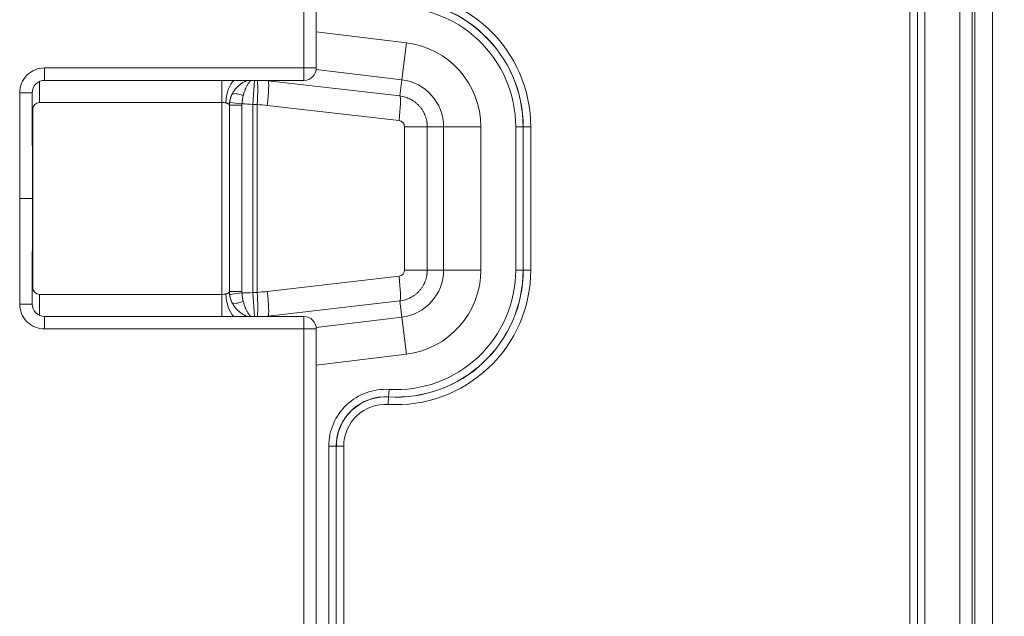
# Model space of a CAD drawing. Header units: millimetres. Extents: x -10 to 594, y 0 to 420.
# Tile 508 of 656: x 259 to 279, y 263 to 275. Entities that reach past the tile are written whole.
import ezdxf

# ---------------------------------------------------------------- set-up
doc = ezdxf.new("R2010")
doc.units = ezdxf.units.MM
doc.layers.add('1', color=7, linetype='Continuous', true_color=0xffffff)
doc.styles.add('Calibri', font='txt')
doc.dimstyles.get("Standard").update_dxf_attribs({"dimtxt": 0.18, "dimasz": 0.18, "dimexe": 0.18, "dimexo": 0.0625, "dimgap": 0.09, "dimtad": 0, "dimtih": 1, "dimtoh": 1, "dimdec": 4, "dimzin": 0, "dimdsep": 46, "dimtxsty": 'Standard', "dimcen": 0.09, "dimadec": 0, "dimazin": 0, "dimtfac": 1, "dimtdec": 4, "dimtofl": 0, "dimtmove": 0, "dimatfit": 3, "dimfxl": 0, "dimtolj": 1, "dimtzin": 0, "dimarcsym": 0})

# ---------------------------------------------------------------- blocks, each defined once
blk = doc.blocks.new('_U9')
at = {"layer": '1', "color": 18, "lineweight": 13}
for p, q in [((274.742, 288.74), (314.015, 288.74)), ((312.015, 288.74), (312.015, 278.561)), ((312.015, 254.792), (312.015, 264.971)), ((274.742, 254.792), (314.015, 254.792))]:
    blk.add_line(p, q, dxfattribs=at)
at = {"layer": '1', "color": 18}
for points in [[(312.015, 288.74), (312.953, 285.24), (311.078, 285.24)], [(312.015, 254.792), (311.078, 258.292), (312.953, 258.292)]]:
    blk.add_solid(points, dxfattribs=at)
at = {"layer": '1', "color": 18, "linetype": 'Continuous', "lineweight": 13, "char_height": 3.5, "attachment_point": 7, "line_spacing_factor": 1.399613, "style": 'Calibri'}
for s, insert in [('\\fCalibri|b0|i0;\\W1.0000;0.7', (308.876, 272.292)), ('\\fCalibri|b0|i0;\\W1.0000;CTRS', (319.026, 272.292)), ('\\fCalibri|b0|i0;\\W1.0000;AFT LIFT POINTS', (308.876, 265.247))]:
    blk.add_mtext(s, dxfattribs=dict(at, insert=insert))

msp = doc.modelspace()

# ---------------------------------------------------------------- linework, layer by layer
at = {"layer": '1', "color": 155, "linetype": 'Continuous', "lineweight": 13}
for p, q in [((265.131, 274.385), (265.131, 293.232)), ((265.131, 274.385), (265.131, 293.232)), ((278.587, 253.283), (278.587, 290.25)), ((278.288, 254.966), (278.288, 288.567)), ((278.538, 288.567), (278.538, 254.966)), ((277.288, 257.057), (277.288, 286.475)), ((277.438, 286.475), (277.438, 257.057)), ((277.44, 257.057), (277.44, 286.475)), ((277.59, 286.475), (277.59, 257.057)), ((265.381, 275.11), (267.187, 274.891)), ((267.096, 274.148), (267.187, 274.891)), ((259.932, 274.385), (259.932, 274.135)), ((265.131, 274.385), (259.932, 274.385)), ((265.131, 274.385), (259.932, 274.385)), ((259.932, 274.385), (259.932, 274.135)), ((265.131, 274.385), (265.381, 274.385)), ((265.131, 274.385), (265.131, 274.135)), ((265.131, 274.385), (265.131, 274.135)), ((265.131, 274.385), (265.381, 274.385)), ((267.096, 274.148), (265.38, 274.356)), ((263.489, 274.135), (263.489, 273.691)), ((264.14, 274.135), (264.109, 273.654)), ((264.416, 274.135), (264.415, 274.127)), ((264.415, 274.127), (267.057, 273.823)), ((267.057, 273.823), (267.096, 274.148)), ((259.831, 274.114), (259.831, 273.691)), ((259.682, 273.884), (259.432, 273.884)), ((259.436, 271.766), (259.432, 273.884)), ((259.682, 273.884), (259.432, 273.884)), ((259.436, 271.766), (259.432, 273.884)), ((259.682, 273.554), (259.694, 273.554)), ((259.694, 273.554), (259.694, 269.979)), ((263.489, 273.691), (259.831, 273.691)), ((263.489, 269.842), (263.489, 273.691)), ((263.639, 273.637), (263.639, 269.896)), ((263.89, 273.635), (263.64, 273.635)), ((263.64, 269.898), (263.64, 273.635)), ((263.643, 273.689), (263.891, 273.662)), ((263.89, 273.635), (263.89, 269.898)), ((264.109, 269.879), (264.109, 273.654)), ((264.196, 273.651), (264.196, 269.882)), ((267.04, 273.327), (264.398, 273.632)), ((267.152, 273.202), (267.607, 273.202)), ((267.152, 270.331), (267.152, 273.202)), ((267.934, 273.202), (267.607, 273.202)), ((267.607, 273.202), (267.607, 270.331)), ((267.934, 273.202), (268.683, 273.202)), ((267.934, 270.331), (267.934, 273.202)), ((268.683, 273.202), (268.683, 270.331)), ((269.53, 273.202), (269.38, 273.202)), ((269.38, 270.331), (269.38, 273.202)), ((269.532, 273.202), (269.53, 273.202)), ((269.53, 273.202), (269.53, 270.331)), ((269.682, 273.202), (269.532, 273.202)), ((269.532, 270.331), (269.532, 273.202)), ((269.682, 273.202), (269.682, 270.331)), ((259.432, 269.649), (259.436, 271.766)), ((259.432, 269.649), (259.436, 271.766)), ((259.686, 271.767), (259.436, 271.766)), ((259.686, 271.767), (259.436, 271.766)), ((259.686, 271.766), (259.436, 271.766)), ((259.686, 271.766), (259.436, 271.766)), ((264.398, 269.9), (267.04, 270.205)), ((267.607, 270.331), (267.152, 270.331)), ((267.607, 270.331), (267.934, 270.331)), ((267.934, 270.331), (268.683, 270.331)), ((269.53, 270.331), (269.38, 270.331)), ((269.53, 270.331), (269.532, 270.331)), ((269.682, 270.331), (269.532, 270.331)), ((259.694, 269.979), (259.682, 269.979)), ((259.831, 269.842), (263.489, 269.842)), ((259.831, 269.842), (259.831, 269.419)), ((263.489, 269.842), (263.489, 269.398)), ((263.64, 269.898), (263.89, 269.898)), ((263.643, 269.843), (263.891, 269.87)), ((264.109, 269.879), (264.14, 269.398)), ((259.682, 269.648), (259.432, 269.649)), ((259.682, 269.648), (259.432, 269.649)), ((267.057, 269.71), (264.415, 269.405)), ((267.096, 269.385), (267.057, 269.71)), ((259.932, 269.398), (259.932, 269.148)), ((259.932, 269.398), (259.932, 269.148)), ((264.415, 269.405), (264.416, 269.398)), ((265.131, 269.398), (265.131, 269.148)), ((265.131, 269.398), (265.131, 269.148)), ((265.38, 269.176), (267.096, 269.385)), ((267.096, 269.385), (267.187, 268.642)), ((265.131, 269.148), (259.932, 269.148)), ((265.131, 269.148), (259.932, 269.148)), ((265.381, 269.148), (265.131, 269.148)), ((265.131, 250.301), (265.131, 269.148)), ((265.381, 269.148), (265.131, 269.148)), ((265.131, 250.301), (265.131, 269.148)), ((267.187, 268.642), (265.381, 268.423)), ((266.831, 267.786), (266.84, 267.936)), ((266.822, 267.635), (266.831, 267.784)), ((266.831, 267.786), (266.831, 267.784)), ((265.63, 266.796), (265.78, 266.796)), ((265.63, 257.057), (265.63, 266.796)), ((265.78, 266.796), (265.782, 266.796)), ((265.78, 266.796), (265.78, 257.057)), ((265.932, 266.796), (265.782, 266.796)), ((265.782, 257.057), (265.782, 266.796)), ((265.932, 266.796), (265.932, 257.057))]:
    msp.add_line(p, q, dxfattribs=at)
at = {"layer": '1', "color": 155, "linetype": 'Continuous', "lineweight": 18}
for p, q in [((265.381, 293.232), (265.381, 274.385)), ((265.381, 293.232), (265.381, 274.385)), ((278.943, 290.25), (278.943, 253.282)), ((265.131, 274.135), (259.932, 274.135)), ((265.131, 274.135), (259.932, 274.135)), ((259.682, 273.884), (259.686, 271.767)), ((259.682, 273.884), (259.686, 271.767)), ((259.686, 271.766), (259.682, 269.648)), ((259.686, 271.766), (259.682, 269.648)), ((259.932, 269.398), (265.131, 269.398)), ((259.932, 269.398), (265.131, 269.398)), ((265.381, 269.148), (265.381, 250.301)), ((265.381, 269.148), (265.381, 250.301))]:
    msp.add_line(p, q, dxfattribs=at)
at = {"layer": '1', "color": 155, "linetype": 'Continuous', "lineweight": 13}
for centre, radius, start, end in [((266.981, 273.202), 2.701, 360, 93.3816), ((266.981, 273.202), 2.551, 360, 93.3816), ((266.981, 273.202), 2.549, 360, 93.3816), ((266.981, 273.202), 2.399, 360, 93.3816), ((266.981, 273.202), 1.701, 360, 83.0709), ((259.932, 273.885), 0.5, 90, 180.1077), ((259.932, 273.885), 0.5, 90, 180.1077), ((266.981, 273.202), 0.953, 360, 83.0709), ((259.831, 273.554), 0.137, 90, 180), ((263.829, 269.304), 4.359, 86.3169, 89.1798), ((266.981, 270.331), 2.701, 266.6184, 0), ((266.981, 270.331), 2.549, 266.6184, 0), ((266.981, 270.331), 2.399, 266.6184, 0), ((266.981, 270.331), 0.953, 276.9291, 0), ((266.981, 270.331), 1.701, 276.9291, 0), ((259.831, 269.979), 0.137, 180, 270), ((263.829, 274.229), 4.359, 270.8202, 273.6831), ((259.932, 269.648), 0.5, 179.8923, 270), ((259.932, 269.648), 0.5, 179.8923, 270), ((266.773, 266.796), 1.142, 86.6184, 180), ((266.773, 266.796), 0.993, 86.6184, 180), ((266.773, 266.796), 0.99, 86.6184, 180), ((266.773, 266.796), 0.841, 86.6184, 180)]:
    msp.add_arc(centre, radius, start, end, dxfattribs=at)
at = {"layer": '1', "color": 155, "linetype": 'Continuous', "lineweight": 18}
for centre, radius, start, end in [((265.131, 274.385), 0.25, 270, 0), ((265.131, 274.385), 0.25, 270, 0), ((259.932, 273.885), 0.25, 90, 180.1077), ((259.932, 273.885), 0.25, 90, 180.1077), ((259.436, 271.766), 0.25, 359.8923, 0.1077), ((259.436, 271.766), 0.25, 359.8923, 0.1077), ((266.981, 270.331), 2.551, 266.6184, 0), ((259.932, 269.648), 0.25, 179.8923, 270), ((259.932, 269.648), 0.25, 179.8923, 270), ((265.131, 269.148), 0.25, 0, 90), ((265.131, 269.148), 0.25, 0, 90)]:
    msp.add_arc(centre, radius, start, end, dxfattribs=at)
at = {"layer": '1', "color": 155, "linetype": 'Continuous', "lineweight": 13}
for centre, major_axis, ratio, start_param, end_param in [((263.829, 273.684), (0.021, 0.5), 0.522173, 0.467994, 1.59317), ((264.152, 273.651), (0.034, 0.499), 0.086955, 4.718328, 6.044874), ((264.355, 273.632), (-0.057, -0.497), 0.086586, 1.580785, 3.071516), ((264.138, 273.637), (-0.408, -0.289), 0.995925, 5.213768, 5.664071), ((263.914, 273.745), (-0.228, 0.103), 0.308428, 4.844072, 6.19995), ((266.997, 273.327), (-0.057, -0.497), 0.086586, 1.580785, 3.071516), ((263.489, 273.645), (0.15, 0), 0.303016, 1.020991, 1.570796), ((263.899, 269.304), (4.357, 0), 0.999981, 1.455937, 1.502597), ((267.026, 273.202), (0.126, 0), 0.999981, 0, 1.455937), ((267.026, 270.331), (0.126, 0), 0.999981, 4.827248, 6.283185), ((266.997, 270.205), (0.057, -0.497), 0.086586, 0.070077, 1.560808), ((263.489, 269.887), (0.15, 0), 0.303016, 4.712389, 5.262194), ((263.829, 269.849), (0.021, -0.5), 0.522173, 4.690016, 5.815191), ((264.138, 269.896), (-0.408, 0.289), 0.995925, 0.619114, 1.069417), ((263.899, 274.229), (4.357, 0), 0.999981, 4.780588, 4.827248), ((264.152, 269.882), (-0.034, 0.499), 0.086955, 3.379904, 4.70645), ((264.355, 269.9), (0.057, -0.497), 0.086586, 0.070077, 1.560808), ((263.914, 269.787), (-0.228, -0.103), 0.308428, 0.083235, 1.439113)]:
    msp.add_ellipse(centre, major_axis=major_axis, ratio=ratio, start_param=start_param, end_param=end_param, dxfattribs=at)
for points, knots in [([(263.689, 273.854), (263.695, 273.865), (263.701, 273.876), (263.713, 273.898), (263.726, 273.919), (263.741, 273.939), (263.756, 273.959), (263.764, 273.968), (263.776, 273.982), (263.78, 273.987), (263.786, 273.994), (263.789, 273.996), (263.793, 274), (263.804, 274.011), (263.815, 274.022), (263.833, 274.038), (263.842, 274.045), (263.861, 274.059), (263.87, 274.066), (263.885, 274.076), (263.892, 274.081), (263.899, 274.085), (263.904, 274.088), (263.907, 274.09), (263.919, 274.097), (263.929, 274.102), (263.942, 274.109), (263.944, 274.11), (263.95, 274.112), (263.957, 274.116), (263.965, 274.119), (263.98, 274.125), (263.99, 274.129), (264.003, 274.134), (264.007, 274.135), (264.01, 274.136)], [0, 0, 0, 0, 0.080988, 0.080988, 0.161976, 0.242964, 0.242964, 0.323952, 0.323952, 0.364446, 0.364446, 0.384693, 0.384693, 0.40494, 0.485928, 0.485928, 0.566916, 0.566916, 0.647904, 0.647904, 0.688398, 0.708645, 0.708645, 0.728892, 0.728892, 0.809881, 0.809881, 0.830128, 0.830128, 0.850375, 0.890869, 0.890869, 0.971857, 0.971857, 1, 1, 1, 1]), ([(264.078, 274.135), (264.075, 274.134), (264.073, 274.132), (264.069, 274.129), (264.067, 274.127), (264.06, 274.121), (264.055, 274.117), (264.048, 274.109), (264.044, 274.106), (264.041, 274.102), (264.038, 274.099), (264.037, 274.098), (264.031, 274.091), (264.022, 274.079), (264.008, 274.059), (263.995, 274.037), (263.986, 274.021), (263.978, 274.004), (263.972, 273.993), (263.967, 273.981), (263.965, 273.977), (263.964, 273.974), (263.961, 273.967), (263.959, 273.962), (263.953, 273.948), (263.945, 273.928), (263.938, 273.907), (263.931, 273.885), (263.928, 273.874), (263.921, 273.852), (263.918, 273.84), (263.915, 273.828)], [0, 0, 0, 0, 0.034469, 0.034469, 0.073091, 0.073091, 0.150333, 0.150333, 0.188954, 0.208265, 0.208265, 0.227576, 0.227576, 0.304818, 0.38206, 0.459303, 0.536545, 0.536545, 0.613788, 0.633098, 0.633098, 0.652409, 0.652409, 0.69103, 0.69103, 0.768273, 0.845515, 0.845515, 0.922758, 0.922758, 1, 1, 1, 1]), ([(263.643, 273.689), (263.644, 273.696), (263.645, 273.704), (263.646, 273.714), (263.647, 273.718), (263.648, 273.725), (263.649, 273.728), (263.652, 273.746), (263.656, 273.76), (263.663, 273.787), (263.672, 273.814), (263.683, 273.841), (263.689, 273.854)], [0, 0, 0, 0, 0.125, 0.125, 0.1875, 0.1875, 0.25, 0.25, 0.5, 0.5, 0.75, 1, 1, 1, 1]), ([(263.915, 273.828), (263.912, 273.815), (263.907, 273.788), (263.902, 273.761), (263.898, 273.733), (263.896, 273.719), (263.894, 273.701), (263.894, 273.698), (263.893, 273.691), (263.892, 273.68), (263.892, 273.669), (263.891, 273.662)], [0, 0, 0, 0, 0.25, 0.5, 0.5, 0.75, 0.75, 0.8125, 0.8125, 0.875, 1, 1, 1, 1]), ([(267.057, 273.823), (267.076, 273.82), (267.094, 273.817), (267.131, 273.809), (267.168, 273.8), (267.203, 273.787), (267.229, 273.776), (267.238, 273.772), (267.249, 273.767), (267.251, 273.766), (267.255, 273.764), (267.257, 273.763), (267.264, 273.76), (267.268, 273.758), (267.289, 273.747), (267.305, 273.737), (267.337, 273.717), (267.352, 273.706), (267.382, 273.683), (267.396, 273.671), (267.414, 273.654), (267.419, 273.649), (267.424, 273.644), (267.427, 273.641), (267.429, 273.639), (267.437, 273.631), (267.444, 273.624), (267.462, 273.603), (267.474, 273.588), (267.497, 273.558), (267.507, 273.542), (267.527, 273.51), (267.536, 273.493), (267.545, 273.474), (267.546, 273.472), (267.548, 273.468), (267.549, 273.465), (267.552, 273.459), (267.558, 273.446), (267.563, 273.433), (267.573, 273.406), (267.585, 273.371), (267.594, 273.334), (267.599, 273.306), (267.6, 273.297), (267.602, 273.283), (267.603, 273.278), (267.604, 273.268), (267.604, 273.264), (267.606, 273.24), (267.607, 273.221), (267.607, 273.202)], [0, 0, 0, 0, 0.0625, 0.0625, 0.125, 0.1875, 0.1875, 0.21875, 0.21875, 0.226563, 0.226563, 0.234375, 0.234375, 0.25, 0.25, 0.3125, 0.3125, 0.375, 0.375, 0.4375, 0.4375, 0.453125, 0.460938, 0.460938, 0.46875, 0.46875, 0.5, 0.5, 0.5625, 0.5625, 0.625, 0.625, 0.6875, 0.6875, 0.695312, 0.695312, 0.703125, 0.703125, 0.71875, 0.75, 0.75, 0.8125, 0.875, 0.875, 0.90625, 0.90625, 0.921875, 0.921875, 0.9375, 0.9375, 1, 1, 1, 1]), ([(263.639, 273.637), (263.639, 273.638), (263.638, 273.641), (263.636, 273.645), (263.634, 273.647), (263.632, 273.65), (263.632, 273.65), (263.631, 273.651), (263.63, 273.652), (263.629, 273.654), (263.628, 273.655), (263.624, 273.658), (263.621, 273.66), (263.615, 273.665), (263.612, 273.667), (263.607, 273.67), (263.606, 273.67), (263.604, 273.671), (263.604, 273.672), (263.601, 273.673), (263.598, 273.674), (263.592, 273.677), (263.588, 273.679), (263.578, 273.682), (263.573, 273.683), (263.567, 273.684)], [0, 0, 0, 0, 0.125, 0.125, 0.25, 0.25, 0.28125, 0.28125, 0.3125, 0.3125, 0.375, 0.375, 0.5, 0.5, 0.625, 0.625, 0.65625, 0.65625, 0.6875, 0.6875, 0.75, 0.75, 0.875, 0.875, 1, 1, 1, 1]), ([(267.607, 270.331), (267.607, 270.312), (267.606, 270.293), (267.604, 270.269), (267.604, 270.264), (267.603, 270.255), (267.602, 270.25), (267.6, 270.236), (267.599, 270.226), (267.594, 270.199), (267.585, 270.162), (267.573, 270.126), (267.563, 270.1), (267.558, 270.087), (267.552, 270.074), (267.549, 270.067), (267.548, 270.065), (267.546, 270.061), (267.545, 270.058), (267.536, 270.039), (267.527, 270.023), (267.507, 269.99), (267.497, 269.975), (267.474, 269.945), (267.462, 269.93), (267.444, 269.909), (267.437, 269.902), (267.429, 269.893), (267.427, 269.891), (267.424, 269.888), (267.419, 269.883), (267.414, 269.878), (267.396, 269.862), (267.382, 269.85), (267.352, 269.826), (267.337, 269.816), (267.305, 269.795), (267.289, 269.786), (267.268, 269.775), (267.264, 269.772), (267.257, 269.769), (267.255, 269.768), (267.251, 269.766), (267.249, 269.765), (267.238, 269.76), (267.229, 269.756), (267.203, 269.746), (267.168, 269.733), (267.131, 269.723), (267.094, 269.715), (267.076, 269.712), (267.057, 269.71)], [0, 0, 0, 0, 0.0625, 0.0625, 0.078125, 0.078125, 0.09375, 0.09375, 0.125, 0.125, 0.1875, 0.25, 0.25, 0.28125, 0.296875, 0.296875, 0.304688, 0.304688, 0.3125, 0.3125, 0.375, 0.375, 0.4375, 0.4375, 0.5, 0.5, 0.53125, 0.53125, 0.539062, 0.539062, 0.546875, 0.5625, 0.5625, 0.625, 0.625, 0.6875, 0.6875, 0.75, 0.75, 0.765625, 0.765625, 0.773437, 0.773437, 0.78125, 0.78125, 0.8125, 0.8125, 0.875, 0.9375, 0.9375, 1, 1, 1, 1]), ([(263.567, 269.849), (263.573, 269.85), (263.578, 269.851), (263.588, 269.854), (263.592, 269.855), (263.598, 269.858), (263.601, 269.859), (263.604, 269.861), (263.604, 269.861), (263.606, 269.862), (263.607, 269.863), (263.612, 269.865), (263.615, 269.868), (263.621, 269.872), (263.624, 269.874), (263.628, 269.878), (263.629, 269.879), (263.63, 269.881), (263.631, 269.881), (263.632, 269.882), (263.632, 269.883), (263.634, 269.886), (263.636, 269.888), (263.638, 269.892), (263.639, 269.894), (263.639, 269.896)], [0, 0, 0, 0, 0.125, 0.125, 0.25, 0.25, 0.3125, 0.3125, 0.34375, 0.34375, 0.375, 0.375, 0.5, 0.5, 0.625, 0.625, 0.6875, 0.6875, 0.71875, 0.71875, 0.75, 0.75, 0.875, 0.875, 1, 1, 1, 1]), ([(263.689, 269.679), (263.683, 269.692), (263.672, 269.718), (263.663, 269.745), (263.656, 269.772), (263.652, 269.786), (263.649, 269.804), (263.648, 269.808), (263.647, 269.815), (263.646, 269.818), (263.645, 269.829), (263.644, 269.836), (263.643, 269.843)], [0, 0, 0, 0, 0.25, 0.5, 0.5, 0.75, 0.75, 0.8125, 0.8125, 0.875, 0.875, 1, 1, 1, 1]), ([(263.891, 269.87), (263.892, 269.863), (263.892, 269.852), (263.893, 269.842), (263.894, 269.835), (263.894, 269.831), (263.896, 269.813), (263.898, 269.799), (263.902, 269.772), (263.907, 269.744), (263.912, 269.717), (263.915, 269.704)], [0, 0, 0, 0, 0.125, 0.1875, 0.1875, 0.25, 0.25, 0.5, 0.5, 0.75, 1, 1, 1, 1]), ([(264.01, 269.397), (264.007, 269.398), (264.003, 269.399), (263.99, 269.403), (263.98, 269.407), (263.965, 269.413), (263.957, 269.417), (263.95, 269.42), (263.944, 269.423), (263.942, 269.424), (263.929, 269.43), (263.919, 269.435), (263.907, 269.443), (263.904, 269.444), (263.899, 269.447), (263.892, 269.452), (263.885, 269.456), (263.87, 269.466), (263.861, 269.473), (263.842, 269.487), (263.833, 269.495), (263.815, 269.511), (263.804, 269.521), (263.793, 269.532), (263.789, 269.537), (263.786, 269.539), (263.78, 269.546), (263.776, 269.55), (263.764, 269.564), (263.756, 269.574), (263.741, 269.593), (263.726, 269.613), (263.713, 269.635), (263.701, 269.656), (263.695, 269.668), (263.689, 269.679)], [0, 0, 0, 0, 0.028143, 0.028143, 0.109131, 0.109131, 0.149625, 0.169872, 0.169872, 0.190119, 0.190119, 0.271108, 0.271108, 0.291355, 0.291355, 0.311602, 0.352096, 0.352096, 0.433084, 0.433084, 0.514072, 0.514072, 0.59506, 0.615307, 0.615307, 0.635554, 0.635554, 0.676048, 0.676048, 0.757036, 0.757036, 0.838024, 0.919012, 0.919012, 1, 1, 1, 1]), ([(263.915, 269.704), (263.918, 269.692), (263.921, 269.681), (263.928, 269.658), (263.931, 269.647), (263.938, 269.626), (263.945, 269.605), (263.953, 269.585), (263.959, 269.57), (263.961, 269.565), (263.964, 269.558), (263.965, 269.556), (263.967, 269.551), (263.972, 269.54), (263.978, 269.529), (263.986, 269.512), (263.995, 269.496), (264.008, 269.474), (264.022, 269.454), (264.031, 269.442), (264.037, 269.435), (264.038, 269.434), (264.041, 269.431), (264.044, 269.427), (264.048, 269.423), (264.055, 269.416), (264.06, 269.411), (264.067, 269.405), (264.069, 269.404), (264.073, 269.4), (264.075, 269.399), (264.078, 269.397)], [0, 0, 0, 0, 0.077242, 0.077242, 0.154485, 0.154485, 0.231727, 0.30897, 0.30897, 0.347591, 0.347591, 0.366902, 0.366902, 0.386212, 0.463455, 0.463455, 0.540697, 0.61794, 0.695182, 0.772424, 0.772424, 0.791735, 0.791735, 0.811046, 0.849667, 0.849667, 0.926909, 0.926909, 0.965531, 0.965531, 1, 1, 1, 1])]:
    msp.add_open_spline(points, degree=3, knots=knots, dxfattribs=at)
for points in [[(264.343, 274.135), (264.367, 274.133), (264.391, 274.13), (264.415, 274.127)], [(263.64, 273.635), (263.64, 273.635), (263.639, 273.636), (263.639, 273.637)], [(263.64, 273.635), (263.64, 273.653), (263.641, 273.671), (263.643, 273.689)], [(263.891, 273.662), (263.89, 273.653), (263.89, 273.644), (263.89, 273.635)], [(264.196, 273.651), (264.167, 273.652), (264.138, 273.653), (264.109, 273.654)], [(263.639, 269.896), (263.639, 269.896), (263.64, 269.897), (263.64, 269.898)], [(263.643, 269.843), (263.641, 269.861), (263.64, 269.879), (263.64, 269.898)], [(263.89, 269.898), (263.89, 269.888), (263.89, 269.879), (263.891, 269.87)], [(264.109, 269.879), (264.138, 269.88), (264.167, 269.881), (264.196, 269.882)], [(264.415, 269.405), (264.391, 269.402), (264.367, 269.4), (264.343, 269.397)]]:
    msp.add_open_spline(points, degree=3, dxfattribs=at)

# ---------------------------------------------------------------- dimensions: what is measured, and where the dimension line sits
at = {"layer": '1', "color": 18, "linetype": 'Continuous', "lineweight": 13}
dim = msp.add_linear_dim(base=(312.015, 288.74), p1=(273.242, 254.792), p2=(273.242, 288.74), angle=90, text=' <> \\fCalibri|b0|i0;\\C18;{\\H1.00x;\\fCalibri|b0|i0;CTRS\\fCalibri|b0|i0;}\\C18;\\P\\fCalibri|b0|i0;\\C18;{\\H1.00x;\\fCalibri|b0|i0;AFT LIFT POINTS\\fCalibri|b0|i0;}\\C18;', dimstyle='Standard', override={"dimtxt": 3.5, "dimasz": 3.5, "dimexe": 2, "dimexo": 0, "dimgap": 1.5, "dimtih": 1, "dimtoh": 1, "dimdec": 1, "dimlfac": 0.02, "dimdsep": 46, "dimlunit": 2, "dimtxsty": 'Calibri', "dimsah": 1, "dimse1": 0, "dimse2": 0, "dimsd1": 0, "dimsd2": 0, "dimclrd": 18, "dimclre": 18, "dimclrt": 18, "dimtol": 0, "dimtm": -0.1, "dimtfac": 1, "dimtdec": 2, "dimtofl": 1, "dimtmove": 0, "dimlwd": 13, "dimlwe": 13}, dxfattribs=at)
dim.commit()
dim.dimension.update_dxf_attribs({"geometry": '_U9', "text_midpoint": (312.015, 271.766), "dimtype": 160})

doc.saveas('drawing.dxf')
